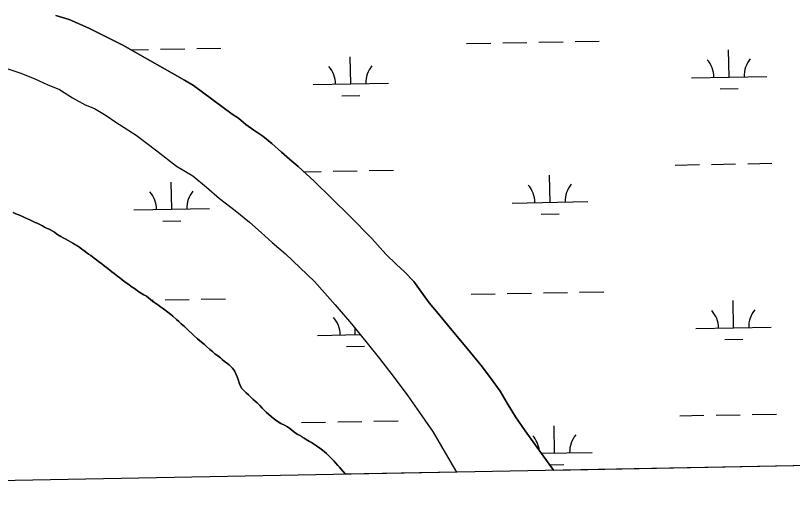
# Model space of a CAD drawing. Extents: x 3957609 to 3995875, y 234277 to 260273.
# Drawn here: x 3964161 to 3965192, y 239698 to 240359 of the extents above; entities that cross this region are included whole.
import ezdxf

# ---------------------------------------------------------------- set-up
doc = ezdxf.new("R2010")
doc.units = 0
for name, color, linetype in [('V-GRID-FRAM', 7, 'Continuous'), ('V-TOPO-SHOR', 7, 'Continuous'), ('V-WETL-SWMP', 7, 'Continuous')]:
    doc.layers.add(name, color=color, linetype=linetype)

msp = doc.modelspace()

# ---------------------------------------------------------------- linework, layer by layer
at = {"layer": 'V-GRID-FRAM'}
for points in [[(3961534.646, 257877.621), (3993438.57, 258485.581), (3993792.928, 240306.336), (3961873.139, 239698.074), (3961534.646, 257877.621)], [(3993792.928, 240306.336), (3961873.139, 239698.074)]]:
    msp.add_lwpolyline(points, dxfattribs=at)
at = {"layer": 'V-TOPO-SHOR'}
for points in [[(3964214.933, 240358.696), (3964232.548, 240353.268), (3964258.756, 240341.722), (3964303.726, 240319.21), (3964385.439, 240273.028), (3964397.367, 240265.663), (3964448.772, 240227.99), (3964457.201, 240222.504), (3964466.6, 240214.33), (3964477.261, 240206.798), (3964489.511, 240198.485), (3964501.295, 240188.9), (3964514.199, 240177.425), (3964524.871, 240168.152), (3964536.182, 240158.248), (3964557.533, 240138.908), (3964604.082, 240093.125), (3964634.056, 240062.915), (3964652.406, 240042.29), (3964666.593, 240028.603), (3964677.427, 240018.697), (3964689.549, 240005.948), (3964702.175, 239988.61), (3964710.006, 239977.733), (3964721.981, 239963.241), (3964734.273, 239948.434), (3964747.204, 239932.841), (3964760.776, 239916.301), (3964778.977, 239894.246), (3964791.122, 239878.014), (3964804.069, 239860.202), (3964813.516, 239844.269), (3964824.408, 239826.128), (3964837.355, 239807.841), (3964874.762, 239755.504), (3964874.968, 239755.277)], [(3964148.295, 240288.765), (3964168.454, 240282.088), (3964186.716, 240274.607), (3964203.395, 240267.273), (3964219.75, 240260.73), (3964237.086, 240249.599), (3964253.462, 240240.202), (3964266.006, 240235.218), (3964281.747, 240226.137), (3964294.318, 240217.349), (3964321.357, 240199.789), (3964348.577, 240179.064), (3964374.841, 240158.964), (3964396.628, 240145.804), (3964414.779, 240131.194), (3964431.825, 240116.102), (3964452.837, 240100.086), (3964471.785, 240084.532), (3964486.924, 240070.851), (3964501.739, 240057.488), (3964519.262, 240042.398), (3964557.987, 240005.909), (3964585.433, 239975.05), (3964606.824, 239949.534), (3964627.581, 239924.171), (3964644.188, 239903.849), (3964663.519, 239878.479), (3964681.574, 239854.206), (3964697.243, 239831.979), (3964715.311, 239805.965), (3964737.577, 239768.102), (3964746.113, 239752.821)], [(3964158.314, 240097.281), (3964161.888, 240095.798), (3964166.494, 240093.693), (3964170.385, 240092.054), (3964173.166, 240090.725), (3964177.295, 240088.853), (3964180.076, 240087.524), (3964182.935, 240086.357), (3964187.226, 240084.325), (3964190.007, 240083.076), (3964192.786, 240081.749), (3964197.077, 240079.639), (3964199.938, 240078.075), (3964203.196, 240076.352), (3964206.135, 240075.105), (3964209.95, 240072.914), (3964212.891, 240071.111), (3964216.314, 240068.836), (3964221.403, 240065.623), (3964224.344, 240063.9), (3964227.127, 240062.256), (3964231.02, 240060.142), (3964237.142, 240056.777), (3964239.925, 240055.053), (3964242.706, 240053.411), (3964246.683, 240050.742), (3964249.389, 240048.862), (3964252.016, 240046.818), (3964255.758, 240043.994), (3964258.304, 240042.187), (3964261.009, 240040.148), (3964265.543, 240036.93), (3964268.568, 240034.733), (3964271.513, 240032.533), (3964275.892, 240029.078), (3964278.995, 240026.803), (3964281.862, 240024.446), (3964286.238, 240021.069), (3964289.106, 240018.711), (3964292.051, 240016.514), (3964296.507, 240013.059), (3964299.614, 240010.626), (3964302.796, 240008.191), (3964308.127, 240004.267), (3964311.472, 240001.754), (3964314.814, 239999.083), (3964320.303, 239995.477), (3964323.723, 239993.203), (3964327.065, 239990.928), (3964331.518, 239988.186), (3964334.934, 239986.545), (3964337.721, 239984.268), (3964340.506, 239982.146), (3964343.611, 239979.476), (3964349.501, 239975.158), (3964353.56, 239972.177), (3964357.46, 239969.35), (3964363.108, 239965.191), (3964366.692, 239962.52), (3964370.114, 239959.772), (3964374.894, 239955.449), (3964378.081, 239952.618), (3964381.028, 239949.788), (3964385.253, 239945.934), (3964388.04, 239943.496), (3964390.83, 239940.902), (3964395.133, 239936.734), (3964398.162, 239933.824), (3964402.464, 239929.814), (3964405.409, 239927.456), (3964408.117, 239925.257), (3964411.941, 239922.035), (3964414.171, 239919.912), (3964419.188, 239915.588), (3964422.375, 239912.758), (3964425.799, 239909.932), (3964429.619, 239907.105), (3964433.041, 239904.435), (3964435.431, 239902.391), (3964438.696, 239899.8), (3964441.243, 239897.758), (3964444.508, 239895.246), (3964446.738, 239893.202), (3964449.21, 239890.762), (3964451.924, 239887.373), (3964453.693, 239883.347), (3964455.145, 239879.158), (3964456.435, 239875.603), (3964458.127, 239871.339)], [(3964458.127, 239871.339), (3964459.503, 239866.991), (3964461.66, 239864.077), (3964464.054, 239861.32), (3964467.085, 239858.253), (3964470.112, 239855.342), (3964472.979, 239852.747), (3964476.246, 239849.917), (3964479.352, 239847.087), (3964481.982, 239844.65), (3964485.173, 239841.187), (3964488.364, 239837.801), (3964490.596, 239835.677), (3964493.942, 239832.534), (3964497.447, 239829.308), (3964500.553, 239826.558), (3964503.023, 239824.436), (3964506.445, 239822.003), (3964509.866, 239819.572), (3964513.284, 239817.614), (3964518.051, 239815.111), (3964522.027, 239812.84), (3964525.209, 239810.645), (3964527.597, 239808.758), (3964531.576, 239805.697), (3964534.841, 239803.264), (3964538.337, 239801.466), (3964541.28, 239799.583), (3964543.983, 239797.859), (3964546.766, 239796.135), (3964551.059, 239793.71), (3964553.842, 239792.063), (3964556.626, 239790.341), (3964560.361, 239787.99), (3964564.897, 239784.772), (3964568.32, 239782.182), (3964573.577, 239777.703), (3964577.802, 239773.453), (3964581.15, 239770.07), (3964583.383, 239767.708), (3964585.537, 239765.427), (3964588.648, 239761.884), (3964590.803, 239759.443), (3964592.957, 239757.081), (3964595.751, 239753.614), (3964598.96, 239750.017)]]:
    msp.add_lwpolyline(points, dxfattribs=at)
at = {"layer": 'V-WETL-SWMP'}
for p, q in [((3964232.549, 240353.268), (3964214.933, 240358.695)), ((3964258.757, 240341.721), (3964232.549, 240353.268)), ((3964303.727, 240319.211), (3964258.757, 240341.721)), ((3964855.525, 240323.226), (3964887.52, 240323.808)), ((3964903.517, 240324.098), (3964935.512, 240324.68)), ((3964385.439, 240273.028), (3964303.727, 240319.211)), ((3964314.044, 240313.38), (3964337.703, 240313.81)), ((3964353.7, 240314.101), (3964385.695, 240314.683)), ((3964401.692, 240314.974), (3964433.687, 240315.556)), ((3964759.541, 240321.481), (3964791.536, 240322.062)), ((3964807.533, 240322.353), (3964839.528, 240322.935)), ((3965107.722, 240277.061), (3965107.068, 240313.055)), ((3964605.897, 240267.936), (3964605.243, 240303.931)), ((3964148.295, 240288.765), (3964168.453, 240282.088)), ((3964168.453, 240282.088), (3964186.716, 240274.606)), ((3964186.716, 240274.606), (3964203.394, 240267.273)), ((3964397.366, 240265.663), (3964385.439, 240273.028)), ((3965057.731, 240276.152), (3965157.714, 240277.97)), ((3964203.394, 240267.273), (3964219.751, 240260.729)), ((3964448.771, 240227.991), (3964397.366, 240265.663)), ((3964555.906, 240267.027), (3964655.889, 240268.845)), ((3965096.005, 240261.415), (3965120.001, 240261.851)), ((3964219.751, 240260.729), (3964237.087, 240249.598)), ((3964594.18, 240252.29), (3964618.176, 240252.726)), ((3964237.087, 240249.598), (3964253.462, 240240.203)), ((3964253.462, 240240.203), (3964266.007, 240235.218)), ((3964266.007, 240235.218), (3964281.747, 240226.136)), ((3964281.747, 240226.136), (3964294.317, 240217.349)), ((3964457.202, 240222.503), (3964448.771, 240227.991)), ((3964466.6, 240214.33), (3964457.202, 240222.503)), ((3964294.317, 240217.349), (3964321.357, 240199.789)), ((3964477.261, 240206.798), (3964466.6, 240214.33)), ((3964321.357, 240199.789), (3964348.577, 240179.063)), ((3964489.511, 240198.485), (3964477.261, 240206.798)), ((3964501.295, 240188.901), (3964489.511, 240198.485)), ((3964348.577, 240179.063), (3964374.842, 240158.964)), ((3964514.199, 240177.425), (3964501.295, 240188.901)), ((3964524.872, 240168.151), (3964514.199, 240177.425)), ((3964374.842, 240158.964), (3964396.627, 240145.803)), ((3964536.182, 240158.247), (3964524.872, 240168.151)), ((3964557.532, 240138.908), (3964536.182, 240158.247)), ((3965036.425, 240160.314), (3965068.42, 240160.895)), ((3965084.417, 240161.186), (3965116.412, 240161.768)), ((3965132.409, 240162.059), (3965164.404, 240162.641)), ((3964543.79, 240151.356), (3964566.595, 240151.771)), ((3964582.592, 240152.062), (3964614.587, 240152.643)), ((3964630.584, 240152.934), (3964662.579, 240153.516)), ((3964368.408, 240101.729), (3964367.753, 240137.723)), ((3964396.627, 240145.803), (3964414.779, 240131.194)), ((3964604.081, 240093.126), (3964557.532, 240138.908)), ((3964870.233, 240110.854), (3964869.578, 240146.848)), ((3964414.779, 240131.194), (3964431.825, 240116.102)), ((3964431.825, 240116.102), (3964452.836, 240100.086)), ((3964820.241, 240109.945), (3964920.224, 240111.763)), ((3964161.887, 240095.799), (3964158.314, 240097.281)), ((3964318.416, 240100.82), (3964418.399, 240102.638)), ((3964452.836, 240100.086), (3964471.786, 240084.531)), ((3964166.494, 240093.692), (3964161.887, 240095.799)), ((3964170.385, 240092.054), (3964166.494, 240093.692)), ((3964173.166, 240090.726), (3964170.385, 240092.054)), ((3964177.296, 240088.853), (3964173.166, 240090.726)), ((3964180.077, 240087.525), (3964177.296, 240088.853)), ((3964182.936, 240086.356), (3964180.077, 240087.525)), ((3964187.226, 240084.325), (3964182.936, 240086.356)), ((3964356.69, 240086.083), (3964380.686, 240086.519)), ((3964634.056, 240062.915), (3964604.081, 240093.126)), ((3964858.515, 240095.208), (3964882.511, 240095.644)), ((3964190.006, 240083.076), (3964187.226, 240084.325)), ((3964192.786, 240081.748), (3964190.006, 240083.076)), ((3964197.077, 240079.639), (3964192.786, 240081.748)), ((3964199.938, 240078.074), (3964197.077, 240079.639)), ((3964203.196, 240076.353), (3964199.938, 240078.074)), ((3964206.135, 240075.105), (3964203.196, 240076.353)), ((3964471.786, 240084.531), (3964486.923, 240070.852)), ((3964209.95, 240072.913), (3964206.135, 240075.105)), ((3964212.892, 240071.111), (3964209.95, 240072.913)), ((3964216.313, 240068.837), (3964212.892, 240071.111)), ((3964221.402, 240065.623), (3964216.313, 240068.837)), ((3964224.344, 240063.9), (3964221.402, 240065.623)), ((3964486.923, 240070.852), (3964501.74, 240057.488)), ((3964227.126, 240062.256), (3964224.344, 240063.9)), ((3964231.021, 240060.143), (3964227.126, 240062.256)), ((3964237.141, 240056.778), (3964231.021, 240060.143)), ((3964239.924, 240055.054), (3964237.141, 240056.778)), ((3964501.74, 240057.488), (3964519.261, 240042.399)), ((3964652.406, 240042.289), (3964634.056, 240062.915)), ((3964242.707, 240053.41), (3964239.924, 240055.054)), ((3964246.684, 240050.743), (3964242.707, 240053.41)), ((3964249.389, 240048.861), (3964246.684, 240050.743)), ((3964252.016, 240046.819), (3964249.389, 240048.861)), ((3964255.757, 240043.993), (3964252.016, 240046.819)), ((3964258.303, 240042.188), (3964255.757, 240043.993)), ((3964261.009, 240040.147), (3964258.303, 240042.188)), ((3964265.544, 240036.93), (3964261.009, 240040.147)), ((3964268.568, 240034.732), (3964265.544, 240036.93)), ((3964271.513, 240032.534), (3964268.568, 240034.732)), ((3964519.261, 240042.399), (3964557.988, 240005.91)), ((3964666.592, 240028.603), (3964652.406, 240042.289)), ((3964275.891, 240029.079), (3964271.513, 240032.534)), ((3964278.995, 240026.802), (3964275.891, 240029.079)), ((3964281.861, 240024.446), (3964278.995, 240026.802)), ((3964286.239, 240021.069), (3964281.861, 240024.446)), ((3964677.427, 240018.697), (3964666.592, 240028.603)), ((3964289.106, 240018.712), (3964286.239, 240021.069)), ((3964292.05, 240016.514), (3964289.106, 240018.712)), ((3964296.508, 240013.059), (3964292.05, 240016.514)), ((3964689.548, 240005.948), (3964677.427, 240018.697)), ((3964299.613, 240010.625), (3964296.508, 240013.059)), ((3964302.797, 240008.191), (3964299.613, 240010.625)), ((3964308.128, 240004.266), (3964302.797, 240008.191)), ((3964311.471, 240001.754), (3964308.128, 240004.266)), ((3964557.988, 240005.91), (3964585.433, 239975.049)), ((3964702.174, 239988.609), (3964689.548, 240005.948)), ((3964314.815, 239999.083), (3964311.471, 240001.754)), ((3964320.303, 239995.477), (3964314.815, 239999.083)), ((3964323.723, 239993.203), (3964320.303, 239995.477)), ((3964327.065, 239990.928), (3964323.723, 239993.203)), ((3964331.518, 239988.186), (3964327.065, 239990.928)), ((3964334.934, 239986.545), (3964331.518, 239988.186)), ((3964337.721, 239984.267), (3964334.934, 239986.545)), ((3964340.506, 239982.147), (3964337.721, 239984.267)), ((3964710.007, 239977.733), (3964702.174, 239988.609)), ((3964765.589, 239988.861), (3964797.584, 239989.442)), ((3964813.581, 239989.733), (3964845.576, 239990.315)), ((3964861.573, 239990.606), (3964893.568, 239991.188)), ((3964909.566, 239991.478), (3964941.56, 239992.06)), ((3964343.612, 239979.475), (3964340.506, 239982.147)), ((3964341.662, 239981.152), (3964343.751, 239981.19)), ((3964349.501, 239975.158), (3964343.612, 239979.475)), ((3964353.56, 239972.176), (3964349.501, 239975.158)), ((3964359.748, 239981.481), (3964391.743, 239982.063)), ((3964407.74, 239982.354), (3964439.735, 239982.936)), ((3964585.433, 239975.049), (3964606.824, 239949.533)), ((3964721.981, 239963.241), (3964710.007, 239977.733)), ((3965113.77, 239944.441), (3965113.116, 239980.435)), ((3964357.459, 239969.35), (3964353.56, 239972.176)), ((3964363.109, 239965.19), (3964357.459, 239969.35)), ((3964366.691, 239962.521), (3964363.109, 239965.19)), ((3964370.114, 239959.772), (3964366.691, 239962.521)), ((3964734.274, 239948.435), (3964721.981, 239963.241)), ((3964374.894, 239955.448), (3964370.114, 239959.772)), ((3964378.081, 239952.618), (3964374.894, 239955.448)), ((3964381.029, 239949.787), (3964378.081, 239952.618)), ((3964385.252, 239945.934), (3964381.029, 239949.787)), ((3964388.04, 239943.497), (3964385.252, 239945.934)), ((3964390.829, 239940.902), (3964388.04, 239943.497)), ((3964606.824, 239949.533), (3964627.581, 239924.171)), ((3964611.945, 239935.316), (3964611.797, 239943.456)), ((3964747.205, 239932.84), (3964734.274, 239948.435)), ((3965063.779, 239943.532), (3965163.762, 239945.35)), ((3964395.133, 239936.733), (3964390.829, 239940.902)), ((3964398.161, 239933.823), (3964395.133, 239936.733)), ((3964402.464, 239929.813), (3964398.161, 239933.823)), ((3964561.954, 239934.407), (3964618.364, 239935.433)), ((3964760.777, 239916.3), (3964747.205, 239932.84)), ((3964405.41, 239927.456), (3964402.464, 239929.813)), ((3964408.117, 239925.257), (3964405.41, 239927.456)), ((3964411.94, 239922.035), (3964408.117, 239925.257)), ((3964414.171, 239919.912), (3964411.94, 239922.035)), ((3964627.581, 239924.171), (3964644.187, 239903.849)), ((3965102.053, 239928.795), (3965126.049, 239929.231)), ((3964419.189, 239915.589), (3964414.171, 239919.912)), ((3964422.375, 239912.759), (3964419.189, 239915.589)), ((3964425.799, 239909.931), (3964422.375, 239912.759)), ((3964600.228, 239919.67), (3964624.224, 239920.106)), ((3964778.977, 239894.247), (3964760.777, 239916.3)), ((3964429.619, 239907.105), (3964425.799, 239909.931)), ((3964433.042, 239904.435), (3964429.619, 239907.105)), ((3964435.432, 239902.392), (3964433.042, 239904.435)), ((3964438.696, 239899.8), (3964435.432, 239902.392)), ((3964644.187, 239903.849), (3964663.518, 239878.478)), ((3964441.243, 239897.758), (3964438.696, 239899.8)), ((3964444.507, 239895.245), (3964441.243, 239897.758)), ((3964446.738, 239893.201), (3964444.507, 239895.245)), ((3964449.209, 239890.762), (3964446.738, 239893.201)), ((3964451.924, 239887.374), (3964449.209, 239890.762)), ((3964791.121, 239878.014), (3964778.977, 239894.247)), ((3964453.693, 239883.347), (3964451.924, 239887.374)), ((3964455.146, 239879.159), (3964453.693, 239883.347)), ((3964456.436, 239875.604), (3964455.146, 239879.159)), ((3964458.128, 239871.339), (3964456.436, 239875.604)), ((3964459.503, 239866.992), (3964458.128, 239871.339)), ((3964663.518, 239878.478), (3964681.575, 239854.206)), ((3964804.068, 239860.203), (3964791.121, 239878.014)), ((3964461.66, 239864.076), (3964459.503, 239866.992)), ((3964464.054, 239861.32), (3964461.66, 239864.076)), ((3964467.084, 239858.252), (3964464.054, 239861.32)), ((3964813.517, 239844.269), (3964804.068, 239860.203)), ((3964470.112, 239855.342), (3964467.084, 239858.252)), ((3964472.98, 239852.747), (3964470.112, 239855.342)), ((3964476.246, 239849.918), (3964472.98, 239852.747)), ((3964479.353, 239847.087), (3964476.246, 239849.918)), ((3964681.575, 239854.206), (3964697.243, 239831.978)), ((3964481.983, 239844.65), (3964479.353, 239847.087)), ((3964485.173, 239841.186), (3964481.983, 239844.65)), ((3964488.363, 239837.802), (3964485.173, 239841.186)), ((3964824.407, 239826.127), (3964813.517, 239844.269)), ((3964490.595, 239835.678), (3964488.363, 239837.802)), ((3964493.942, 239832.533), (3964490.595, 239835.678)), ((3964497.447, 239829.309), (3964493.942, 239832.533)), ((3964500.554, 239826.558), (3964497.447, 239829.309)), ((3964697.243, 239831.978), (3964715.311, 239805.965)), ((3965090.465, 239828.566), (3965122.46, 239829.148)), ((3965138.457, 239829.439), (3965170.452, 239830.021)), ((3964503.023, 239824.436), (3964500.554, 239826.558)), ((3964506.445, 239822.003), (3964503.023, 239824.436)), ((3964509.866, 239819.571), (3964506.445, 239822.003)), ((3964513.284, 239817.614), (3964509.866, 239819.571)), ((3964540.648, 239818.569), (3964572.643, 239819.151)), ((3964588.64, 239819.442), (3964620.635, 239820.023)), ((3964636.632, 239820.314), (3964668.627, 239820.896)), ((3964837.356, 239807.84), (3964824.407, 239826.127)), ((3965042.473, 239827.694), (3965074.468, 239828.275)), ((3964518.052, 239815.111), (3964513.284, 239817.614)), ((3964522.027, 239812.84), (3964518.052, 239815.111)), ((3964525.209, 239810.644), (3964522.027, 239812.84)), ((3964527.597, 239808.759), (3964525.209, 239810.644)), ((3964531.577, 239805.697), (3964527.597, 239808.759)), ((3964874.762, 239755.505), (3964837.356, 239807.84)), ((3964876.281, 239778.234), (3964875.626, 239814.228)), ((3964534.84, 239803.263), (3964531.577, 239805.697)), ((3964538.337, 239801.465), (3964534.84, 239803.263)), ((3964541.279, 239799.584), (3964538.337, 239801.465)), ((3964543.983, 239797.859), (3964541.279, 239799.584)), ((3964546.766, 239796.135), (3964543.983, 239797.859)), ((3964715.311, 239805.965), (3964737.576, 239768.101)), ((3964551.059, 239793.709), (3964546.766, 239796.135)), ((3964553.842, 239792.064), (3964551.059, 239793.709)), ((3964556.625, 239790.34), (3964553.842, 239792.064)), ((3964560.362, 239787.989), (3964556.625, 239790.34)), ((3964564.898, 239784.772), (3964560.362, 239787.989)), ((3964568.32, 239782.181), (3964564.898, 239784.772)), ((3964573.576, 239777.702), (3964568.32, 239782.181)), ((3964577.802, 239773.453), (3964573.576, 239777.702)), ((3964858.744, 239777.915), (3964926.273, 239779.143)), ((3964581.15, 239770.07), (3964577.802, 239773.453)), ((3964583.383, 239767.709), (3964581.15, 239770.07)), ((3964585.537, 239765.426), (3964583.383, 239767.709)), ((3964737.576, 239768.101), (3964746.112, 239752.821)), ((3965522.245, 239767.611), (3964874.969, 239755.277)), ((3964588.648, 239761.883), (3964585.537, 239765.426)), ((3964590.803, 239759.442), (3964588.648, 239761.883)), ((3964592.957, 239757.081), (3964590.803, 239759.442)), ((3964595.751, 239753.615), (3964592.957, 239757.081)), ((3964869.634, 239762.68), (3964888.559, 239763.024)), ((3964598.96, 239750.017), (3964595.751, 239753.615)), ((3964746.112, 239752.821), (3964598.96, 239750.017)), ((3964874.969, 239755.277), (3964874.762, 239755.505))]:
    msp.add_line(p, q, dxfattribs=at)
for centre, start, end in [((3965052.48, 240276.532), 0.269879, 41.813537), ((3965162.948, 240278.54), 140.269876, 181.813534), ((3964550.655, 240267.407), 0.269879, 41.813537), ((3964661.122, 240269.415), 140.269876, 181.813534), ((3964814.99, 240110.325), 0.269879, 41.813537), ((3964925.458, 240112.333), 140.269876, 181.813534), ((3964313.165, 240101.2), 0.269879, 41.813537), ((3964423.633, 240103.208), 140.269876, 181.813534), ((3965058.528, 239943.912), 0.269879, 41.813537), ((3965168.996, 239945.92), 140.269876, 181.813534), ((3964556.703, 239934.787), 0.269879, 41.813537), ((3964821.038, 239777.705), 6.459681, 41.813537), ((3964931.506, 239779.713), 140.269876, 181.813534)]:
    msp.add_arc(centre, 35.246, start, end, dxfattribs=at)

doc.saveas('drawing.dxf')
